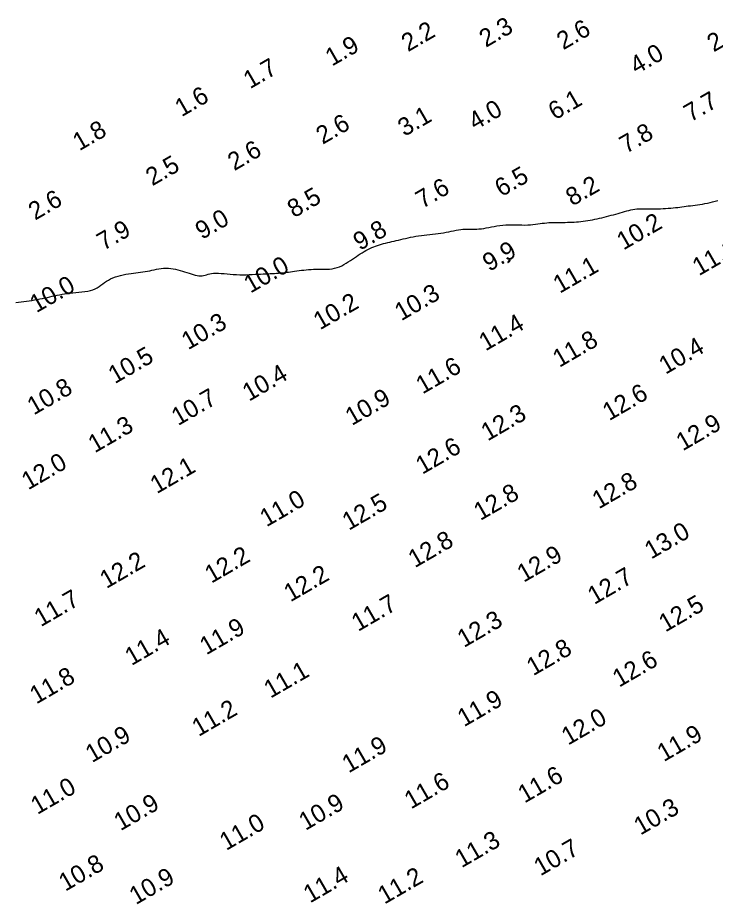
# Model space of a CAD drawing. Extents: x 3024098 to 3056816, y 418252 to 509144.
# Drawn here: x 3028128.6 to 3028323.9, y 419911.3 to 420159.4 of the extents above; entities that cross this region are included whole.
import ezdxf

# ---------------------------------------------------------------- set-up
doc = ezdxf.new("R2010")
doc.units = 0
doc.layers.add('V-CHAN-CONT-EL10', color=7, linetype='Continuous')
doc.layers.add('V-TOPO-SOUN-0911', color=7, linetype='Continuous')

msp = doc.modelspace()

# ---------------------------------------------------------------- linework, layer by layer
at = {"layer": 'V-CHAN-CONT-EL10'}
msp.add_lwpolyline([(3028128.06, 420079.71), (3028128.81, 420079.81), (3028129.56, 420079.91), (3028130.32, 420080.01), (3028131.08, 420080.11), (3028131.84, 420080.22), (3028132.59, 420080.33), (3028133.33, 420080.46), (3028134.07, 420080.59), (3028134.8, 420080.72), (3028135.51, 420080.86), (3028136.22, 420081.01), (3028136.92, 420081.16), (3028137.61, 420081.3), (3028138.29, 420081.46), (3028138.96, 420081.6), (3028139.64, 420081.75), (3028140.33, 420081.89), (3028141.02, 420082.03), (3028141.74, 420082.15), (3028142.49, 420082.26), (3028143.26, 420082.36), (3028144.07, 420082.44), (3028144.9, 420082.52), (3028145.75, 420082.6), (3028146.59, 420082.68), (3028147.42, 420082.79), (3028148.21, 420082.92), (3028148.96, 420083.09), (3028149.66, 420083.3), (3028150.29, 420083.56), (3028150.86, 420083.87), (3028151.39, 420084.21), (3028151.9, 420084.57), (3028152.4, 420084.94), (3028152.9, 420085.31), (3028153.43, 420085.67), (3028154, 420086.01), (3028154.61, 420086.33), (3028155.27, 420086.61), (3028155.97, 420086.87), (3028156.69, 420087.1), (3028157.42, 420087.3), (3028158.16, 420087.48), (3028158.9, 420087.64), (3028159.62, 420087.77), (3028160.33, 420087.88), (3028161.01, 420087.98), (3028161.68, 420088.06), (3028162.34, 420088.14), (3028162.99, 420088.21), (3028163.63, 420088.29), (3028164.27, 420088.38), (3028164.91, 420088.49), (3028165.55, 420088.61), (3028166.19, 420088.75), (3028166.84, 420088.89), (3028167.49, 420089.02), (3028168.15, 420089.14), (3028168.8, 420089.24), (3028169.46, 420089.31), (3028170.12, 420089.33), (3028170.78, 420089.31), (3028171.44, 420089.25), (3028172.1, 420089.16), (3028172.76, 420089.03), (3028173.41, 420088.87), (3028174.06, 420088.7), (3028174.7, 420088.51), (3028175.33, 420088.31), (3028175.96, 420088.1), (3028176.56, 420087.91), (3028177.15, 420087.72), (3028177.73, 420087.55), (3028178.28, 420087.4), (3028178.81, 420087.29), (3028179.31, 420087.22), (3028179.77, 420087.2), (3028180.21, 420087.22), (3028180.63, 420087.29), (3028181.04, 420087.39), (3028181.46, 420087.51), (3028181.89, 420087.63), (3028182.36, 420087.74), (3028182.88, 420087.84), (3028183.45, 420087.9), (3028184.09, 420087.92), (3028184.8, 420087.9), (3028185.56, 420087.86), (3028186.36, 420087.8), (3028187.2, 420087.73), (3028188.06, 420087.65), (3028188.95, 420087.59), (3028189.85, 420087.54), (3028190.74, 420087.51), (3028191.63, 420087.5), (3028192.51, 420087.51), (3028193.38, 420087.54), (3028194.22, 420087.57), (3028195.05, 420087.61), (3028195.84, 420087.65), (3028196.59, 420087.69), (3028197.31, 420087.73), (3028197.99, 420087.76), (3028198.64, 420087.79), (3028199.27, 420087.82), (3028199.87, 420087.85), (3028200.46, 420087.88), (3028201.03, 420087.92), (3028201.59, 420087.96), (3028202.15, 420088), (3028202.7, 420088.05), (3028203.26, 420088.11), (3028203.82, 420088.17), (3028204.38, 420088.24), (3028204.95, 420088.31), (3028205.54, 420088.39), (3028206.13, 420088.47), (3028206.74, 420088.56), (3028207.37, 420088.64), (3028208.01, 420088.73), (3028208.66, 420088.81), (3028209.34, 420088.88), (3028210.02, 420088.94), (3028210.73, 420088.99), (3028211.44, 420089.01), (3028212.17, 420089.02), (3028212.92, 420089.01), (3028213.66, 420089.01), (3028214.41, 420089.01), (3028215.16, 420089.03), (3028215.89, 420089.07), (3028216.62, 420089.16), (3028217.32, 420089.3), (3028218.01, 420089.49), (3028218.67, 420089.74), (3028219.31, 420090.03), (3028219.94, 420090.35), (3028220.55, 420090.71), (3028221.14, 420091.08), (3028221.72, 420091.46), (3028222.29, 420091.85), (3028222.85, 420092.23), (3028223.4, 420092.61), (3028223.95, 420092.97), (3028224.48, 420093.33), (3028225.02, 420093.67), (3028225.55, 420093.99), (3028226.09, 420094.3), (3028226.62, 420094.58), (3028227.16, 420094.85), (3028227.71, 420095.08), (3028228.25, 420095.3), (3028228.8, 420095.51), (3028229.35, 420095.69), (3028229.91, 420095.87), (3028230.47, 420096.03), (3028231.03, 420096.19), (3028231.6, 420096.34), (3028232.17, 420096.49), (3028232.75, 420096.63), (3028233.34, 420096.78), (3028233.94, 420096.92), (3028234.56, 420097.07), (3028235.18, 420097.21), (3028235.83, 420097.36), (3028236.49, 420097.51), (3028237.18, 420097.67), (3028237.87, 420097.82), (3028238.59, 420097.98), (3028239.32, 420098.12), (3028240.06, 420098.26), (3028240.82, 420098.39), (3028241.59, 420098.51), (3028242.37, 420098.61), (3028243.16, 420098.7), (3028243.95, 420098.79), (3028244.74, 420098.87), (3028245.52, 420098.96), (3028246.3, 420099.05), (3028247.06, 420099.15), (3028247.81, 420099.26), (3028248.54, 420099.39), (3028249.25, 420099.53), (3028249.95, 420099.67), (3028250.63, 420099.81), (3028251.3, 420099.95), (3028251.96, 420100.07), (3028252.61, 420100.17), (3028253.25, 420100.24), (3028253.89, 420100.28), (3028254.52, 420100.29), (3028255.16, 420100.29), (3028255.79, 420100.28), (3028256.43, 420100.28), (3028257.08, 420100.29), (3028257.73, 420100.31), (3028258.39, 420100.37), (3028259.07, 420100.46), (3028259.76, 420100.58), (3028260.48, 420100.73), (3028261.21, 420100.88), (3028261.96, 420101.03), (3028262.74, 420101.17), (3028263.55, 420101.29), (3028264.39, 420101.38), (3028265.25, 420101.43), (3028266.14, 420101.46), (3028267.04, 420101.46), (3028267.95, 420101.45), (3028268.84, 420101.43), (3028269.71, 420101.42), (3028270.56, 420101.41), (3028271.37, 420101.43), (3028272.12, 420101.47), (3028272.84, 420101.53), (3028273.52, 420101.61), (3028274.18, 420101.7), (3028274.81, 420101.8), (3028275.44, 420101.89), (3028276.06, 420101.97), (3028276.69, 420102.04), (3028277.32, 420102.09), (3028277.97, 420102.12), (3028278.62, 420102.14), (3028279.27, 420102.15), (3028279.93, 420102.15), (3028280.59, 420102.15), (3028281.24, 420102.14), (3028281.88, 420102.15), (3028282.52, 420102.16), (3028283.14, 420102.17), (3028283.77, 420102.2), (3028284.38, 420102.23), (3028285, 420102.28), (3028285.62, 420102.33), (3028286.24, 420102.39), (3028286.87, 420102.47), (3028287.51, 420102.55), (3028288.15, 420102.65), (3028288.81, 420102.76), (3028289.46, 420102.87), (3028290.12, 420103), (3028290.78, 420103.14), (3028291.44, 420103.28), (3028292.1, 420103.43), (3028292.76, 420103.6), (3028293.42, 420103.77), (3028294.08, 420103.94), (3028294.73, 420104.12), (3028295.38, 420104.3), (3028296.01, 420104.49), (3028296.65, 420104.67), (3028297.27, 420104.85), (3028297.89, 420105.03), (3028298.49, 420105.2), (3028299.09, 420105.36), (3028299.68, 420105.51), (3028300.25, 420105.64), (3028300.82, 420105.75), (3028301.38, 420105.85), (3028301.93, 420105.92), (3028302.47, 420105.96), (3028303, 420105.98), (3028303.54, 420105.98), (3028304.08, 420105.97), (3028304.64, 420105.96), (3028305.21, 420105.94), (3028305.81, 420105.92), (3028306.45, 420105.91), (3028307.12, 420105.92), (3028307.81, 420105.93), (3028308.53, 420105.96), (3028309.26, 420106), (3028309.98, 420106.04), (3028310.71, 420106.09), (3028311.41, 420106.15), (3028312.09, 420106.21), (3028312.74, 420106.28), (3028313.36, 420106.34), (3028313.96, 420106.42), (3028314.55, 420106.49), (3028315.14, 420106.57), (3028315.73, 420106.65), (3028316.32, 420106.73), (3028316.93, 420106.81), (3028317.56, 420106.89), (3028318.21, 420106.98), (3028318.89, 420107.07), (3028319.57, 420107.17), (3028320.27, 420107.28), (3028320.97, 420107.41), (3028321.69, 420107.55), (3028322.4, 420107.71), (3028323.12, 420107.9), (3028323.84, 420108.09), (3028324.56, 420108.3)], dxfattribs=at)
msp.add_lwpolyline([(3028266.11, 420091.12), (3028266.15, 420091.15), (3028266.18, 420091.18), (3028266.21, 420091.2), (3028266.25, 420091.23), (3028266.28, 420091.25), (3028266.31, 420091.27), (3028266.34, 420091.29), (3028266.37, 420091.32), (3028266.4, 420091.34), (3028266.43, 420091.36), (3028266.46, 420091.39), (3028266.48, 420091.41), (3028266.49, 420091.43), (3028266.5, 420091.45), (3028266.49, 420091.47), (3028266.48, 420091.48), (3028266.45, 420091.5), (3028266.42, 420091.51), (3028266.39, 420091.53), (3028266.35, 420091.54), (3028266.31, 420091.54), (3028266.27, 420091.55), (3028266.24, 420091.55), (3028266.21, 420091.55), (3028266.19, 420091.55), (3028266.16, 420091.54), (3028266.14, 420091.53), (3028266.12, 420091.51), (3028266.09, 420091.48), (3028266.07, 420091.44), (3028266.04, 420091.39), (3028266, 420091.34), (3028265.96, 420091.27), (3028265.91, 420091.2), (3028265.87, 420091.14), (3028265.84, 420091.07), (3028265.81, 420091.02), (3028265.79, 420090.97), (3028265.78, 420090.94), (3028265.79, 420090.92), (3028265.81, 420090.92), (3028265.84, 420090.93), (3028265.88, 420090.95), (3028265.92, 420090.98), (3028265.97, 420091.02), (3028266.02, 420091.05), (3028266.06, 420091.09)], close=True, dxfattribs=at)

# ---------------------------------------------------------------- texts
at = {"layer": 'V-TOPO-SOUN-0911'}
for s, p in [('2.2', (3028237.86, 420149.75)), ('2.3', (3028259.64, 420150.96)), ('2.6', (3028281.33, 420150.28)), ('2.8', (3028323.42, 420149.68)), ('1.9', (3028216.57, 420145.71)), ('4.0', (3028301.82, 420143.45)), ('1.7', (3028193.63, 420139.38)), ('1.6', (3028174.47, 420131.55)), ('6.1', (3028278.98, 420130.64)), ('7.7', (3028316.93, 420130.1)), ('4.0', (3028256.64, 420127.8)), ('2.6', (3028213.97, 420123.84)), ('3.1', (3028236.86, 420126.04)), ('1.8', (3028145.86, 420122.03)), ('7.8', (3028298.91, 420121.27)), ('2.6', (3028189.23, 420116.45)), ('2.5', (3028166.29, 420112.22)), ('6.5', (3028264, 420109.16)), ('8.2', (3028283.86, 420106.57)), ('7.6', (3028241.86, 420105.89)), ('2.6', (3028133.46, 420102.61)), ('8.5', (3028205.93, 420103.29)), ('9.0', (3028180.17, 420097.22)), ('7.9', (3028152.62, 420094.14)), ('9.8', (3028224.37, 420094.14)), ('10.2 ', (3028298.16, 420094.26)), ('9.9', (3028260.59, 420088.27)), ('11.1 ', (3028319.3, 420087.06)), ('10.0 ', (3028193.75, 420082.19)), ('11.1 ', (3028280.33, 420082.14)), ('10.0 ', (3028133.84, 420076.71)), ('10.3 ', (3028235.96, 420074.45)), ('10.2 ', (3028213.22, 420071.92)), ('10.3 ', (3028176.31, 420066.34)), ('11.4 ', (3028259.55, 420066.02)), ('11.8 ', (3028280.21, 420061.42)), ('10.4 ', (3028309.94, 420059.49)), ('10.5 ', (3028155.8, 420056.86)), ('11.6 ', (3028241.93, 420053.98)), ('10.4 ', (3028193.34, 420051.94)), ('10.8 ', (3028133.1, 420048.1)), ('10.7 ', (3028173.49, 420045.12)), ('10.9 ', (3028222.14, 420045.15)), ('12.6 ', (3028294.16, 420046.5)), ('12.3 ', (3028260.14, 420040.82)), ('12.9 ', (3028314.76, 420038.06)), ('11.3 ', (3028150.16, 420037.5)), ('12.6 ', (3028241.86, 420031.51)), ('12.0 ', (3028131.54, 420027.14)), ('12.1 ', (3028167.53, 420026.07)), ('12.8 ', (3028291.27, 420021.82)), ('12.8 ', (3028258.1, 420018.57)), ('11.0 ', (3028198.24, 420016.8)), ('12.5 ', (3028221.28, 420015.82)), ('13.0 ', (3028305.92, 420007.78)), ('12.8 ', (3028239.76, 420005.35)), ('12.2 ', (3028182.81, 420001.02)), ('12.9 ', (3028270.24, 420001.28)), ('12.2 ', (3028153.44, 419999.55)), ('12.2 ', (3028204.95, 419995.81)), ('12.7 ', (3028289.99, 419995.08)), ('11.7 ', (3028135.07, 419988.85)), ('11.7 ', (3028223.88, 419987.54)), ('12.5 ', (3028309.9, 419987.37)), ('12.3 ', (3028253.51, 419983.04)), ('11.9 ', (3028181.4, 419980.98)), ('11.4 ', (3028160.46, 419977.99)), ('12.8 ', (3028272.9, 419975.14)), ('12.6 ', (3028296.95, 419971.93)), ('11.1 ', (3028199.36, 419968.85)), ('11.8 ', (3028133.82, 419967.23)), ('11.9 ', (3028253.54, 419960.86)), ('11.2 ', (3028179.23, 419958.14)), ('12.0 ', (3028282.66, 419955.71)), ('10.9 ', (3028149.41, 419950.83)), ('11.9 ', (3028309.45, 419951.09)), ('11.9 ', (3028221.23, 419947.94)), ('11.6 ', (3028270.47, 419939.51)), ('11.0 ', (3028134.1, 419936.32)), ('11.6 ', (3028238.68, 419937.84)), ('10.9 ', (3028157.38, 419931.76)), ('10.9 ', (3028209.15, 419931.86)), ('10.3 ', (3028302.92, 419930.55)), ('11.0 ', (3028186.96, 419926.25)), ('11.3 ', (3028252.85, 419921.4)), ('10.7 ', (3028274.93, 419919.13)), ('10.8 ', (3028141.93, 419914.83)), ('10.9 ', (3028161.68, 419911.09)), ('11.4 ', (3028210.43, 419911.55)), ('11.2 ', (3028231.26, 419911.23))]:
    msp.add_text(s, height=5, rotation=30, dxfattribs=at).set_placement(p)

doc.saveas('drawing.dxf')
